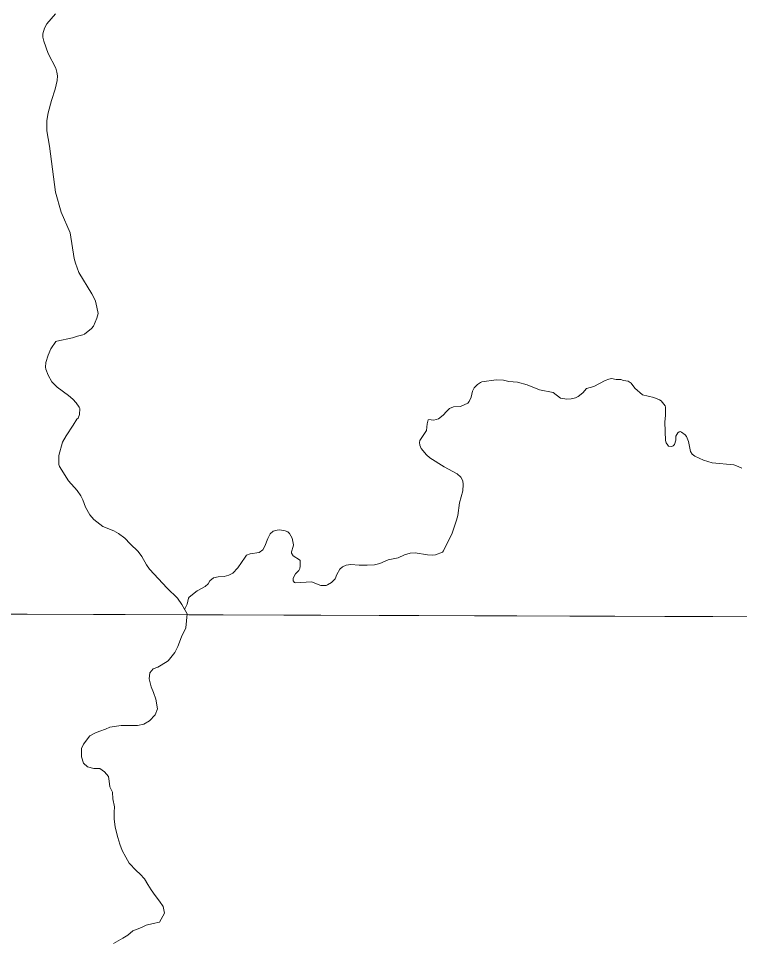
# Model space of a CAD drawing. Extents: x 553962 to 842807, y 8883888 to 9032388.
# Drawn here: x 610929 to 612480, y 8909170 to 8911161 of the extents above; entities that cross this region are included whole.
import ezdxf

# ---------------------------------------------------------------- set-up
doc = ezdxf.new("R2010")
doc.units = 0
doc.header["$LTSCALE"] = 200
doc.layers.add('6', color=7, linetype='Continuous', lineweight=13)

msp = doc.modelspace()

# ---------------------------------------------------------------- linework, layer by layer
at = {"layer": '6'}
msp.add_line((574653.9, 8910009.3), (626625.7, 8909822.1), dxfattribs=at)
for points in [[(611008, 8911171.5), (610989.4, 8911149.8), (610984.4, 8911140.4), (610981.2, 8911128.2), (610981.3, 8911121.1), (610983, 8911112.6), (610992.5, 8911085.9), (611009.1, 8911054.8), (611011.5, 8911046.2), (611012.4, 8911038.2), (611011.8, 8911028.2), (611007.6, 8911009.6), (610999.4, 8910984.7), (610992.8, 8910958.5), (610989.8, 8910941.5), (610989.3, 8910933.1), (610989.8, 8910919.2), (610995.3, 8910886.5), (611008.3, 8910787.2), (611020.4, 8910744.3), (611039.7, 8910700.2), (611048.2, 8910644.8), (611051, 8910634.8), (611058.5, 8910614.7), (611086.6, 8910568.8), (611093.7, 8910555.1), (611095.3, 8910549.7), (611099.8, 8910526.1), (611096.9, 8910515.9), (611089.9, 8910499.1), (611085.6, 8910493.7), (611070.6, 8910482.1), (611066.8, 8910480.3), (611055.6, 8910477.7), (611045.1, 8910473.9), (611011.1, 8910466.8), (611008.7, 8910465.7), (610998, 8910450.3), (610992.4, 8910436.9), (610987.5, 8910421), (610987.1, 8910410.4), (610987.7, 8910406.5), (610992.3, 8910393.3), (611000.7, 8910379.2), (611012.2, 8910367.5), (611036.4, 8910349.4), (611045.6, 8910341.6), (611052.6, 8910334.1), (611059.3, 8910324.5), (611060.3, 8910321.7), (611060.2, 8910308.8)], [(612320.1, 8910327.5), (612311.5, 8910338.5), (612308.2, 8910340.7), (612296.2, 8910345.3), (612271.6, 8910351.5), (612255.1, 8910365.2), (612247, 8910376.2), (612240.8, 8910380.6), (612231, 8910382.1), (612225.1, 8910384.2), (612215.1, 8910384), (612205.2, 8910386.2), (612198.9, 8910385.2), (612191.6, 8910382.1), (612166.7, 8910369), (612151.4, 8910365.1), (612143.4, 8910355.3), (612133.5, 8910347.8), (612127.6, 8910344.7), (612118, 8910342.2), (612108.7, 8910341.5), (612094.9, 8910343.9), (612079.4, 8910356.2), (612049.6, 8910361.9), (612023.6, 8910372.5), (612002.8, 8910378.7), (611984.1, 8910380.2), (611972.6, 8910382.4), (611956.9, 8910383.4), (611926, 8910379), (611922.6, 8910377.9), (611916.5, 8910373.7), (611909.4, 8910366), (611905.6, 8910358.7), (611902.8, 8910346.1), (611898.5, 8910337.1), (611895.5, 8910333.3)], [(611895.5, 8910333.3), (611879.8, 8910326.2), (611879.8, 8910326.2), (611865.1, 8910325), (611856.5, 8910321.6), (611850, 8910315.6), (611842.7, 8910307.3), (611832.5, 8910299.7), (611822.3, 8910296.9), (611810.7, 8910298.1)], [(612485.5, 8910193.2), (612477.4, 8910197), (612468.1, 8910200.2), (612421.3, 8910204.8), (612402.6, 8910210.7), (612384.1, 8910219), (612378.5, 8910223.6), (612374.8, 8910229.2), (612370.3, 8910250.8), (612366, 8910261.7), (612363.3, 8910265.1), (612355.9, 8910270.8), (612352.9, 8910271.9), (612350.7, 8910271.6), (612347.5, 8910269.1), (612343.5, 8910262.3), (612343.2, 8910253.8), (612340.3, 8910244.1), (612337.9, 8910241), (612334.9, 8910239.6), (612327.8, 8910240.8), (612325.8, 8910242.7), (612322.8, 8910247.6), (612321, 8910252.9), (612319.7, 8910292.1), (612320.8, 8910307.3), (612320.8, 8910324.7), (612320.1, 8910327.5)], [(611060.2, 8910308.8), (611057.4, 8910300.8), (611054.4, 8910298.5), (611046.6, 8910285.5), (611030.9, 8910263.1), (611023.2, 8910249.3), (611015.3, 8910220.4), (611015.2, 8910201.4), (611016.6, 8910197.1), (611036.5, 8910165.9), (611054.7, 8910144.9), (611063.1, 8910133.9), (611067.4, 8910125.4), (611073.2, 8910109.1), (611082, 8910092.9), (611090.8, 8910083), (611110.4, 8910067.4), (611133.8, 8910058.6), (611144, 8910052.7), (611157.5, 8910042.4), (611169.2, 8910030), (611186.3, 8910013.8), (611194.4, 8910003.1), (611204, 8909985.4), (611210.4, 8909975.9), (611248.4, 8909934.7), (611271, 8909913.5), (611280, 8909899.8), (611291.5, 8909879.6), (611289.1, 8909849.2)], [(611810, 8910297.2), (611808.4, 8910288.7), (611806.6, 8910274), (611792.6, 8910252.6), (611791.8, 8910248.4), (611792.6, 8910242.9), (611795.2, 8910235.6), (611806.8, 8910222), (611813.7, 8910215.6), (611845, 8910196), (611872.8, 8910181.3), (611880.9, 8910174.2), (611884.7, 8910166.3), (611885.4, 8910158.3), (611885, 8910144.7), (611878.1, 8910118.7), (611873.9, 8910091.4), (611871.6, 8910081.3), (611862.2, 8910053.3), (611843.5, 8910015.2), (611841.4, 8910012.6), (611826, 8910006.9), (611818.8, 8910006.1), (611809, 8910006.8), (611782.5, 8910011.2), (611771.5, 8910010.5), (611759.2, 8910006.8), (611746, 8910000.1), (611724, 8909995.6), (611706, 8909988.2), (611694.5, 8909985), (611678.8, 8909984.3), (611661.8, 8909984.7), (611643.9, 8909986.2), (611633.7, 8909984.7), (611626.2, 8909980.8), (611620, 8909976), (611614.1, 8909964.1), (611610.5, 8909954.9), (611602, 8909947.3), (611593.7, 8909941.8), (611590.6, 8909940.6), (611579.4, 8909940.3), (611559.1, 8909948.8), (611523.8, 8909946.2), (611522.6, 8909946.8), (611519.6, 8909951), (611519.6, 8909956.4), (611524.9, 8909965.5), (611531.7, 8909972.9), (611534, 8909977.1), (611535.1, 8909982.4), (611534.7, 8909994.2), (611533.2, 8909996.2), (611519.6, 8910004.8), (611516.2, 8910010.6), (611516.2, 8910013.3), (611520.1, 8910024.6), (611520.4, 8910027.9), (611517.4, 8910042.2), (611512.2, 8910052.7), (611508.5, 8910055.9), (611502.5, 8910058.3), (611491, 8910060.5), (611485.2, 8910060.1), (611476.6, 8910057.3), (611470.3, 8910051.6), (611464.9, 8910041.5), (611458.9, 8910025.1), (611454.3, 8910017.5), (611446.7, 8910011.9), (611427.2, 8910008.8), (611419.5, 8910005.6), (611416.2, 8910001.8), (611400.4, 8909978.5), (611389.7, 8909967.4), (611381, 8909962.9)], [(611381, 8909962.9), (611381, 8909962.9), (611371.6, 8909960.1), (611358.4, 8909959.3), (611348, 8909957.2), (611340.7, 8909950.8), (611336.7, 8909944.5), (611330.4, 8909938.8), (611313.2, 8909928.9), (611296.1, 8909915.8), (611294.6, 8909913.1), (611291.4, 8909900.3), (611286.2, 8909889)], [(611289.1, 8909849.2), (611279.8, 8909829.9), (611271.5, 8909809.6), (611265.3, 8909796.3), (611251, 8909778.1), (611235.7, 8909768.8), (611228.5, 8909765), (611218.3, 8909761), (611211.3, 8909752.6), (611210, 8909739.7), (611214, 8909722.3), (611219, 8909710.1), (611224, 8909695.8), (611227.9, 8909675.4), (611222.7, 8909662.2), (611210.4, 8909649), (611198.2, 8909641.9), (611184.9, 8909639), (611174.7, 8909639), (611163.5, 8909639.1), (611149.3, 8909639.2), (611124.9, 8909635.3), (611115.7, 8909631.2), (611103.5, 8909627.2), (611094.3, 8909623.2), (611082, 8909617.2), (611068.7, 8909598.9), (611064.5, 8909589.8), (611064.4, 8909571.5), (611068.4, 8909558.2), (611077.5, 8909550), (611090.7, 8909546.9), (611103.9, 8909546.8), (611114, 8909539.6), (611122.1, 8909529.4), (611124.1, 8909519.2), (611125, 8909506.9), (611131, 8909495.7), (611131.9, 8909481.4), (611134.9, 8909464.1), (611134.8, 8909452.9), (611134.7, 8909438.6), (611136.6, 8909420.3), (611142.6, 8909397.8), (611146.5, 8909383.6), (611151.5, 8909370.3), (611159.6, 8909356), (611166.6, 8909342.7), (611181.7, 8909327.3), (611190.8, 8909319.1), (611199.9, 8909308.9), (611206.9, 8909296.6), (611214, 8909285.4), (611223.1, 8909273.1), (611232.1, 8909260.8), (611240.2, 8909249.6), (611243.1, 8909235.3), (611243.1, 8909235.3)], [(611243.1, 8909235.3), (611232, 8909216.1), (611218.8, 8909213.2), (611203.5, 8909209.2), (611193.3, 8909204.1), (611174.9, 8909197.1), (611163.7, 8909188), (611153.4, 8909181), (611132.8, 8909169.9), (611132.8, 8909169.9)]]:
    msp.add_lwpolyline(points, dxfattribs=at)
msp.add_lwpolyline([(618535.2, 8909853.3), (607574.3, 8909890.7), (607543.3, 8898835.3), (618504.2, 8898795.8)], close=True, dxfattribs=at)

doc.saveas('drawing.dxf')
